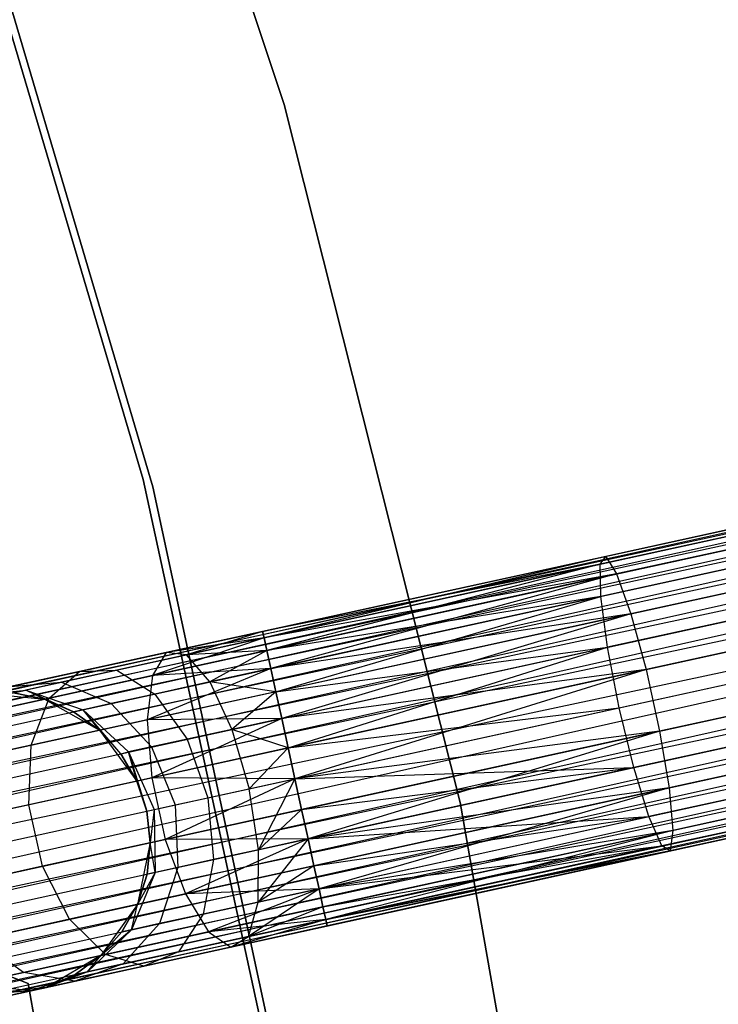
# Model space of a CAD drawing. Extents: x -102 to 102, y -101 to 102.
# Tile 403 of 481: x 59.22 to 63.82, y 11.88 to 18.38. Entities that reach past the tile are written whole.
import ezdxf

# ---------------------------------------------------------------- set-up
doc = ezdxf.new("R2010")
doc.units = 0
doc.header["$LTSCALE"] = 25.4
doc.layers.get('0').update_dxf_attribs({"linetype": 'CONTINUOUS'})

# ---------------------------------------------------------------- blocks, each defined once
blk = doc.blocks.new('NL2500011659_STL')
at = {"color": 0}
for p, q in [((60.9618, 17.8206, -308.5), (59.4592, 22.3253, -308.5)), ((59.4592, 22.3253, -318), (60.9618, 17.8206, -318)), ((60.9618, 17.8206, -308.5), (59.4592, 22.3253, -308.5)), ((59.4592, 22.3253, -318), (60.9618, 17.8206, -318)), ((60.0327, 15.3474, -316), (58.7175, 19.7896, -316)), ((58.7175, 19.7896, -315), (60.0327, 15.3474, -315)), ((60.0327, 15.3474, -316), (58.7175, 19.7896, -316)), ((58.7175, 19.7896, -315), (60.0327, 15.3474, -315)), ((58.7675, 19.7978, -308.5), (60.097, 15.2977, -308.5)), ((60.097, 15.2977, -318), (58.7675, 19.7978, -318)), ((60.097, 15.2977, -318), (58.7675, 19.7978, -318)), ((58.7675, 19.7978, -308.5), (60.097, 15.2977, -308.5)), ((42.0646, 10.2367, -7.3955), (78.5801, 18.2337, -7.3955)), ((42.0646, 10.2367, -7.6045), (78.5801, 18.2337, -7.3955)), ((42.0646, 10.2367, -7.6045), (78.5801, 18.2337, -7.3955)), ((42.0646, 10.2367, -7.3955), (78.5801, 18.2337, -7.3955)), ((78.5894, 18.1913, -7.809), (42.0646, 10.2367, -7.6045)), ((78.5894, 18.1913, -7.809), (42.0646, 10.2367, -7.6045)), ((78.5801, 18.2337, -7.3955), (42.0739, 10.1942, -7.191)), ((78.5801, 18.2337, -7.3955), (42.0739, 10.1942, -7.191)), ((42.0739, 10.1942, -7.809), (78.5894, 18.1913, -7.809)), ((42.0739, 10.1942, -7.809), (78.5894, 18.1913, -7.809)), ((42.0921, 10.1112, -8), (78.5894, 18.1913, -7.809)), ((42.0921, 10.1112, -8), (78.5894, 18.1913, -7.809)), ((42.0739, 10.1942, -7.191), (78.6076, 18.1082, -7)), ((42.0739, 10.1942, -7.191), (78.6076, 18.1082, -7)), ((42.0921, 10.1112, -7), (78.6076, 18.1082, -7)), ((42.0921, 10.1112, -7), (78.6076, 18.1082, -7)), ((78.6076, 18.1082, -7), (42.1184, 9.9911, -6.8309)), ((78.6076, 18.1082, -7), (42.1184, 9.9911, -6.8309)), ((78.6339, 17.9882, -8.1691), (42.0921, 10.1112, -8)), ((78.6339, 17.9882, -8.1691), (42.0921, 10.1112, -8)), ((42.1184, 9.9911, -8.1691), (78.6339, 17.9882, -8.1691)), ((42.1184, 9.9911, -8.1691), (78.6339, 17.9882, -8.1691)), ((42.1516, 9.8394, -8.309), (78.6339, 17.9882, -8.1691)), ((42.1516, 9.8394, -8.309), (78.6339, 17.9882, -8.1691)), ((42.1184, 9.9911, -6.8309), (78.6671, 17.8364, -6.691)), ((42.1184, 9.9911, -6.8309), (78.6671, 17.8364, -6.691)), ((42.1516, 9.8394, -6.691), (78.6671, 17.8364, -6.691)), ((42.1516, 9.8394, -6.691), (78.6671, 17.8364, -6.691)), ((78.6671, 17.8364, -6.691), (42.1903, 9.6625, -6.5865)), ((78.6671, 17.8364, -6.691), (42.1903, 9.6625, -6.5865)), ((62.1236, 13.2162, -308.5), (60.9618, 17.8206, -308.5)), ((60.9618, 17.8206, -318), (62.1236, 13.2162, -318)), ((60.9618, 17.8206, -308.5), (60.9618, 17.8206, -318)), ((62.1236, 13.2162, -308.5), (60.9618, 17.8206, -308.5)), ((60.9618, 17.8206, -318), (62.1236, 13.2162, -318)), ((60.9618, 17.8206, -308.5), (60.9618, 17.8206, -318)), ((78.7059, 17.6595, -8.4135), (42.1516, 9.8394, -8.309)), ((78.7059, 17.6595, -8.4135), (42.1516, 9.8394, -8.309)), ((42.1903, 9.6625, -8.4135), (78.7059, 17.6595, -8.4135)), ((42.1903, 9.6625, -8.4135), (78.7059, 17.6595, -8.4135)), ((42.2329, 9.4683, -8.4782), (78.7059, 17.6595, -8.4135)), ((42.2329, 9.4683, -8.4782), (78.7059, 17.6595, -8.4135)), ((42.1903, 9.6625, -6.5865), (78.7484, 17.4653, -6.5218)), ((42.1903, 9.6625, -6.5865), (78.7484, 17.4653, -6.5218)), ((42.2329, 9.4683, -6.5218), (78.7484, 17.4653, -6.5218)), ((42.2329, 9.4683, -6.5218), (78.7484, 17.4653, -6.5218)), ((42.2329, 9.4683, -8.4782), (78.7929, 17.2622, -8.5)), ((42.2329, 9.4683, -8.4782), (78.7929, 17.2622, -8.5)), ((42.2774, 9.2652, -6.5), (78.7929, 17.2622, -6.5)), ((42.2774, 9.2652, -6.5), (78.7929, 17.2622, -6.5)), ((42.2774, 9.2652, -8.5), (78.7929, 17.2622, -8.5)), ((42.2774, 9.2652, -8.5), (78.7929, 17.2622, -8.5)), ((42.3218, 9.0621, -8.4782), (78.7929, 17.2622, -8.5)), ((42.3218, 9.0621, -8.4782), (78.7929, 17.2622, -8.5)), ((42.3218, 9.0621, -6.5218), (78.8374, 17.0591, -6.5218)), ((42.3218, 9.0621, -6.5218), (78.8374, 17.0591, -6.5218)), ((78.8374, 17.0591, -6.5218), (42.3644, 8.8679, -6.5865)), ((78.8374, 17.0591, -6.5218), (42.3644, 8.8679, -6.5865)), ((78.8799, 16.8649, -8.4135), (42.3218, 9.0621, -8.4782)), ((78.8799, 16.8649, -8.4135), (42.3218, 9.0621, -8.4782)), ((42.3644, 8.8679, -8.4135), (78.8799, 16.8649, -8.4135)), ((42.3644, 8.8679, -8.4135), (78.8799, 16.8649, -8.4135)), ((42.4031, 8.691, -8.309), (78.8799, 16.8649, -8.4135)), ((42.4031, 8.691, -8.309), (78.8799, 16.8649, -8.4135)), ((42.3644, 8.8679, -6.5865), (78.9186, 16.688, -6.691)), ((42.3644, 8.8679, -6.5865), (78.9186, 16.688, -6.691)), ((42.4031, 8.691, -6.691), (78.9186, 16.688, -6.691)), ((42.4031, 8.691, -6.691), (78.9186, 16.688, -6.691)), ((78.9186, 16.688, -6.691), (42.4363, 8.5393, -6.8309)), ((78.9186, 16.688, -6.691), (42.4363, 8.5393, -6.8309)), ((78.9519, 16.5363, -8.1691), (42.4031, 8.691, -8.309)), ((78.9519, 16.5363, -8.1691), (42.4031, 8.691, -8.309)), ((42.4363, 8.5393, -8.1691), (78.9519, 16.5363, -8.1691)), ((42.4363, 8.5393, -8.1691), (78.9519, 16.5363, -8.1691)), ((42.4626, 8.4192, -8), (78.9519, 16.5363, -8.1691)), ((42.4626, 8.4192, -8), (78.9519, 16.5363, -8.1691)), ((42.4363, 8.5393, -6.8309), (78.9782, 16.4162, -7)), ((42.4363, 8.5393, -6.8309), (78.9782, 16.4162, -7)), ((42.4626, 8.4192, -7), (78.9782, 16.4162, -7)), ((42.4626, 8.4192, -7), (78.9782, 16.4162, -7)), ((78.9782, 16.4162, -7), (42.4808, 8.3362, -7.191)), ((78.9782, 16.4162, -7), (42.4808, 8.3362, -7.191)), ((78.9964, 16.3332, -7.809), (42.4626, 8.4192, -8)), ((78.9964, 16.3332, -7.809), (42.4626, 8.4192, -8)), ((42.4808, 8.3362, -7.809), (78.9964, 16.3332, -7.809)), ((42.4808, 8.3362, -7.809), (78.9964, 16.3332, -7.809)), ((42.4901, 8.2937, -7.6045), (78.9964, 16.3332, -7.809)), ((42.4901, 8.2937, -7.6045), (78.9964, 16.3332, -7.809)), ((42.4808, 8.3362, -7.191), (79.0057, 16.2907, -7.3955)), ((42.4808, 8.3362, -7.191), (79.0057, 16.2907, -7.3955)), ((79.0057, 16.2907, -7.3955), (42.4901, 8.2937, -7.6045)), ((42.4901, 8.2937, -7.3955), (79.0057, 16.2907, -7.3955)), ((79.0057, 16.2907, -7.3955), (42.4901, 8.2937, -7.6045)), ((42.4901, 8.2937, -7.3955), (79.0057, 16.2907, -7.3955)), ((61.0123, 10.8194, -316), (60.0327, 15.3474, -316)), ((60.0327, 15.3474, -316), (60.0327, 15.3474, -315)), ((60.0327, 15.3474, -315), (61.0123, 10.8194, -315)), ((60.0327, 15.3474, -316), (60.0327, 15.3474, -315)), ((61.0123, 10.8194, -316), (60.0327, 15.3474, -316)), ((60.0327, 15.3474, -315), (61.0123, 10.8194, -315)), ((60.097, 15.2977, -308.5), (61.0823, 10.71, -308.5)), ((61.0823, 10.71, -318), (60.097, 15.2977, -318)), ((60.097, 15.2977, -318), (60.097, 15.2977, -308.5)), ((60.097, 15.2977, -318), (60.097, 15.2977, -308.5)), ((61.0823, 10.71, -318), (60.097, 15.2977, -318)), ((60.097, 15.2977, -308.5), (61.0823, 10.71, -308.5)), ((65.2318, 15.2659, -306.6683), (63.0453, 14.7871, -307.0599)), ((65.2318, 15.2659, -306.6683), (63.0453, 14.7871, -307.0599)), ((65.3149, 15.3286, -307.0709), (63.0826, 14.8397, -307.4707)), ((65.3149, 15.3286, -307.0709), (63.0826, 14.8397, -307.4707)), ((65.4309, 15.2224, -307.4558), (63.1546, 14.7239, -307.8635)), ((65.4309, 15.2224, -307.4558), (63.1546, 14.7239, -307.8635)), ((65.1958, 15.0452, -306.3177), (63.0493, 14.5751, -306.7021)), ((65.1958, 15.0452, -306.3177), (63.0493, 14.5751, -306.7021)), ((65.5595, 14.9658, -307.7567), (63.2489, 14.4597, -308.1705)), ((65.5595, 14.9658, -307.7567), (63.2489, 14.4597, -308.1705)), ((63.0826, 14.8397, -307.4707), (60.8201, 14.3442, -307.3955)), ((63.0826, 14.8397, -307.4707), (60.8201, 14.3442, -307.6045)), ((63.0826, 14.8397, -307.4707), (60.8201, 14.3442, -307.3955)), ((63.0826, 14.8397, -307.4707), (60.8201, 14.3442, -307.6045)), ((63.0826, 14.8397, -307.4707), (60.8294, 14.3017, -307.809)), ((63.0826, 14.8397, -307.4707), (60.8294, 14.3017, -307.809)), ((63.0453, 14.7871, -307.0599), (63.0826, 14.8397, -307.4707)), ((63.0453, 14.7871, -307.0599), (63.0826, 14.8397, -307.4707)), ((63.0826, 14.8397, -307.4707), (63.1546, 14.7239, -307.8635)), ((63.0826, 14.8397, -307.4707), (63.1546, 14.7239, -307.8635)), ((63.0453, 14.7871, -307.0599), (60.8201, 14.3442, -307.3955)), ((63.0453, 14.7871, -307.0599), (60.8201, 14.3442, -307.3955)), ((63.0453, 14.7871, -307.0599), (60.8294, 14.3017, -307.191)), ((63.0453, 14.7871, -307.0599), (60.8294, 14.3017, -307.191)), ((63.0453, 14.7871, -307.0599), (60.8476, 14.2187, -307)), ((63.0453, 14.7871, -307.0599), (60.8476, 14.2187, -307)), ((63.0493, 14.5751, -306.7021), (63.0453, 14.7871, -307.0599)), ((63.0493, 14.5751, -306.7021), (63.0453, 14.7871, -307.0599)), ((63.1546, 14.7239, -307.8635), (60.8294, 14.3017, -307.809)), ((63.1546, 14.7239, -307.8635), (60.8294, 14.3017, -307.809)), ((63.1546, 14.7239, -307.8635), (60.8476, 14.2187, -308)), ((63.1546, 14.7239, -307.8635), (60.8476, 14.2187, -308)), ((63.1546, 14.7239, -307.8635), (60.8739, 14.0987, -308.1691)), ((63.1546, 14.7239, -307.8635), (60.8739, 14.0987, -308.1691)), ((65.2131, 14.7046, -306.0798), (63.0938, 14.2404, -306.4594)), ((65.2131, 14.7046, -306.0798), (63.0938, 14.2404, -306.4594)), ((63.1546, 14.7239, -307.8635), (63.2489, 14.4597, -308.1705)), ((63.1546, 14.7239, -307.8635), (63.2489, 14.4597, -308.1705)), ((63.0493, 14.5751, -306.7021), (60.8476, 14.2187, -307)), ((63.0493, 14.5751, -306.7021), (60.8476, 14.2187, -307)), ((63.0493, 14.5751, -306.7021), (60.8739, 14.0987, -306.8309)), ((63.0493, 14.5751, -306.7021), (60.8739, 14.0987, -306.8309)), ((60.9071, 13.9469, -306.691), (63.0493, 14.5751, -306.7021)), ((60.9071, 13.9469, -306.691), (63.0493, 14.5751, -306.7021)), ((63.0938, 14.2404, -306.4594), (63.0493, 14.5751, -306.7021)), ((63.0938, 14.2404, -306.4594), (63.0493, 14.5751, -306.7021)), ((65.6786, 14.603, -307.9213), (63.3492, 14.0928, -308.3385)), ((65.6786, 14.603, -307.9213), (63.3492, 14.0928, -308.3385)), ((63.2489, 14.4597, -308.1705), (60.8739, 14.0987, -308.1691)), ((63.2489, 14.4597, -308.1705), (60.8739, 14.0987, -308.1691)), ((63.2489, 14.4597, -308.1705), (60.9071, 13.9469, -308.309)), ((63.2489, 14.4597, -308.1705), (60.9071, 13.9469, -308.309)), ((63.2489, 14.4597, -308.1705), (60.9458, 13.77, -308.4135)), ((63.2489, 14.4597, -308.1705), (60.9458, 13.77, -308.4135)), ((63.2489, 14.4597, -308.1705), (63.3492, 14.0928, -308.3385)), ((63.2489, 14.4597, -308.1705), (63.3492, 14.0928, -308.3385)), ((60.8294, 14.3017, -307.191), (60.0929, 14.0534, -307.1223)), ((60.8294, 14.3017, -307.191), (60.0929, 14.0534, -307.1223)), ((60.8201, 14.3442, -307.6045), (60.1848, 14.2051, -307.4985)), ((60.8201, 14.3442, -307.3955), (60.1848, 14.2051, -307.4985)), ((60.8201, 14.3442, -307.3955), (60.1848, 14.2051, -307.4985)), ((60.8201, 14.3442, -307.6045), (60.1848, 14.2051, -307.4985)), ((60.8294, 14.3017, -307.191), (60.1848, 14.2051, -307.4985)), ((60.8294, 14.3017, -307.191), (60.1848, 14.2051, -307.4985)), ((60.8201, 14.3442, -307.6045), (60.3189, 14.19, -307.8918)), ((60.8201, 14.3442, -307.6045), (60.3189, 14.19, -307.8918)), ((60.8294, 14.3017, -307.809), (60.3189, 14.19, -307.8918)), ((60.8294, 14.3017, -307.809), (60.3189, 14.19, -307.8918)), ((60.8201, 14.3442, -307.3955), (60.8294, 14.3017, -307.191)), ((60.8294, 14.3017, -307.809), (60.8201, 14.3442, -307.6045)), ((60.8201, 14.3442, -307.3955), (60.8294, 14.3017, -307.191)), ((60.8294, 14.3017, -307.809), (60.8201, 14.3442, -307.6045)), ((60.8294, 14.3017, -307.191), (60.8476, 14.2187, -307)), ((60.8476, 14.2187, -308), (60.8294, 14.3017, -307.809)), ((60.8294, 14.3017, -307.191), (60.8476, 14.2187, -307)), ((60.8476, 14.2187, -308), (60.8294, 14.3017, -307.809)), ((63.171, 13.841, -306.3735), (65.2808, 14.303, -305.9957)), ((63.171, 13.841, -306.3735), (65.2808, 14.303, -305.9957)), ((60.9071, 13.9469, -306.691), (63.0938, 14.2404, -306.4594)), ((60.9071, 13.9469, -306.691), (63.0938, 14.2404, -306.4594)), ((60.9458, 13.77, -306.5865), (63.0938, 14.2404, -306.4594)), ((60.9458, 13.77, -306.5865), (63.0938, 14.2404, -306.4594)), ((60.9884, 13.5758, -306.5219), (63.0938, 14.2404, -306.4594)), ((60.9884, 13.5758, -306.5219), (63.0938, 14.2404, -306.4594)), ((63.171, 13.841, -306.3735), (63.0938, 14.2404, -306.4594)), ((63.171, 13.841, -306.3735), (63.0938, 14.2404, -306.4594)), ((60.1848, 14.2051, -307.4985), (59.6117, 14.0796, -307.7974)), ((60.1848, 14.2051, -307.4985), (59.6117, 14.0796, -307.7974)), ((60.3189, 14.19, -307.8918), (59.8585, 14.0891, -308.132)), ((60.3189, 14.19, -307.8918), (59.8585, 14.0891, -308.132)), ((60.8476, 14.2187, -307), (60.0929, 14.0534, -307.1223)), ((60.8476, 14.2187, -307), (60.0929, 14.0534, -307.1223)), ((60.1848, 14.2051, -307.4985), (60.0929, 14.0534, -307.1223)), ((60.1848, 14.2051, -307.4985), (60.0929, 14.0534, -307.1223)), ((60.3189, 14.19, -307.8918), (60.1848, 14.2051, -307.4985)), ((60.3189, 14.19, -307.8918), (60.1848, 14.2051, -307.4985)), ((60.8476, 14.2187, -308), (60.3189, 14.19, -307.8918)), ((60.8476, 14.2187, -308), (60.3189, 14.19, -307.8918)), ((60.4721, 14.0107, -308.2343), (60.3189, 14.19, -307.8918)), ((60.4721, 14.0107, -308.2343), (60.3189, 14.19, -307.8918)), ((60.8476, 14.2187, -308), (60.4721, 14.0107, -308.2343)), ((60.8476, 14.2187, -308), (60.4721, 14.0107, -308.2343)), ((60.8476, 14.2187, -307), (60.8739, 14.0987, -306.8309)), ((60.8739, 14.0987, -308.1691), (60.8476, 14.2187, -308)), ((60.8476, 14.2187, -307), (60.8739, 14.0987, -306.8309)), ((60.8739, 14.0987, -308.1691), (60.8476, 14.2187, -308)), ((65.7675, 14.1968, -307.9213), (63.4381, 13.6866, -308.3385)), ((65.7675, 14.1968, -307.9213), (63.4381, 13.6866, -308.3385)), ((60.8739, 14.0987, -306.8309), (60.0592, 13.7612, -306.8285)), ((60.8739, 14.0987, -306.8309), (60.0592, 13.7612, -306.8285)), ((60.8739, 14.0987, -306.8309), (60.0929, 14.0534, -307.1223)), ((60.8739, 14.0987, -306.8309), (60.0929, 14.0534, -307.1223)), ((60.8739, 14.0987, -308.1691), (60.4721, 14.0107, -308.2343)), ((60.8739, 14.0987, -308.1691), (60.4721, 14.0107, -308.2343)), ((60.8739, 14.0987, -306.8309), (60.9071, 13.9469, -306.691)), ((60.9071, 13.9469, -308.309), (60.8739, 14.0987, -308.1691)), ((60.8739, 14.0987, -306.8309), (60.9071, 13.9469, -306.691)), ((60.9071, 13.9469, -308.309), (60.8739, 14.0987, -308.1691)), ((59.6117, 14.0796, -307.7974), (59.1569, 13.98, -308.263)), ((59.6117, 14.0796, -307.7974), (59.1569, 13.98, -308.263)), ((59.4121, 13.9043, -307.4774), (59.6117, 14.0796, -307.7974)), ((59.4121, 13.9043, -307.4774), (59.6117, 14.0796, -307.7974)), ((60.0929, 14.0534, -307.1223), (59.4121, 13.9043, -307.4774)), ((60.0929, 14.0534, -307.1223), (59.4121, 13.9043, -307.4774)), ((59.8585, 14.0891, -308.132), (59.493, 14.0091, -308.5061)), ((59.8585, 14.0891, -308.132), (59.493, 14.0091, -308.5061)), ((59.6117, 14.0796, -307.7974), (59.8585, 14.0891, -308.132)), ((59.6117, 14.0796, -307.7974), (59.8585, 14.0891, -308.132)), ((59.8585, 14.0891, -308.132), (60.1097, 13.9313, -308.4233)), ((59.8585, 14.0891, -308.132), (60.1097, 13.9313, -308.4233)), ((60.0929, 14.0534, -307.1223), (60.0592, 13.7612, -306.8285)), ((60.0929, 14.0534, -307.1223), (60.0592, 13.7612, -306.8285)), ((63.3492, 14.0928, -308.3385), (60.9458, 13.77, -308.4135)), ((63.3492, 14.0928, -308.3385), (60.9458, 13.77, -308.4135)), ((63.3492, 14.0928, -308.3385), (60.9884, 13.5758, -308.4781)), ((63.3492, 14.0928, -308.3385), (60.9884, 13.5758, -308.4781)), ((63.3492, 14.0928, -308.3385), (61.0328, 13.3727, -308.5)), ((63.3492, 14.0928, -308.3385), (61.0328, 13.3727, -308.5)), ((63.3492, 14.0928, -308.3385), (63.4381, 13.6866, -308.3385)), ((63.3492, 14.0928, -308.3385), (63.4381, 13.6866, -308.3385)), ((59.1569, 13.98, -308.263), (59.493, 14.0091, -308.5061)), ((59.1569, 13.98, -308.263), (59.493, 14.0091, -308.5061)), ((59.493, 14.0091, -308.5061), (59.2584, 13.9577, -308.9774)), ((59.493, 14.0091, -308.5061), (59.2584, 13.9577, -308.9774)), ((59.493, 14.0091, -308.5061), (59.8221, 13.8683, -308.7177)), ((59.493, 14.0091, -308.5061), (59.8221, 13.8683, -308.7177)), ((60.4721, 14.0107, -308.2343), (60.1097, 13.9313, -308.4233)), ((60.4721, 14.0107, -308.2343), (60.1097, 13.9313, -308.4233)), ((60.4721, 14.0107, -308.2343), (60.6179, 13.6982, -308.4667)), ((60.9071, 13.9469, -308.309), (60.4721, 14.0107, -308.2343)), ((60.9071, 13.9469, -308.309), (60.4721, 14.0107, -308.2343)), ((60.4721, 14.0107, -308.2343), (60.6179, 13.6982, -308.4667)), ((58.8649, 13.916, -308.8497), (59.2584, 13.9577, -308.9774)), ((58.8649, 13.916, -308.8497), (59.2584, 13.9577, -308.9774)), ((59.4121, 13.9043, -307.4774), (58.8719, 13.786, -308.0305)), ((59.4121, 13.9043, -307.4774), (58.8719, 13.786, -308.0305)), ((58.9685, 13.9387, -314), (59.3823, 13.8978, -314)), ((58.9685, 13.9387, -314), (59.3823, 13.8978, -314)), ((59.1775, 13.94, -309.5), (59.2584, 13.9577, -308.9774)), ((59.1775, 13.94, -309.5), (59.2584, 13.9577, -308.9774)), ((59.3823, 13.8978, -309.5), (59.1775, 13.94, -309.5)), ((59.1775, 13.94, -309.5), (59.3823, 13.8978, -314)), ((59.1775, 13.94, -309.5), (59.3823, 13.8978, -314)), ((59.3823, 13.8978, -309.5), (59.1775, 13.94, -309.5)), ((59.2584, 13.9577, -308.9774), (59.6374, 13.8279, -309.0887)), ((59.5738, 13.8139, -309.5), (59.2584, 13.9577, -308.9774)), ((59.3823, 13.8978, -309.5), (59.2584, 13.9577, -308.9774)), ((59.5738, 13.8139, -309.5), (59.2584, 13.9577, -308.9774)), ((59.3823, 13.8978, -309.5), (59.2584, 13.9577, -308.9774)), ((59.2584, 13.9577, -308.9774), (59.6374, 13.8279, -309.0887)), ((59.2942, 13.5937, -307.2274), (59.4121, 13.9043, -307.4774)), ((59.2942, 13.5937, -307.2274), (59.4121, 13.9043, -307.4774)), ((60.1097, 13.9313, -308.4233), (59.8221, 13.8683, -308.7177)), ((60.1097, 13.9313, -308.4233), (59.8221, 13.8683, -308.7177)), ((60.9071, 13.9469, -306.691), (60.0592, 13.7612, -306.8285)), ((60.9071, 13.9469, -306.691), (60.0592, 13.7612, -306.8285)), ((60.1097, 13.9313, -308.4233), (60.322, 13.6334, -308.621)), ((60.1097, 13.9313, -308.4233), (60.322, 13.6334, -308.621)), ((60.9071, 13.9469, -308.309), (60.6179, 13.6982, -308.4667)), ((60.9071, 13.9469, -308.309), (60.6179, 13.6982, -308.4667)), ((60.9458, 13.77, -308.4135), (60.9071, 13.9469, -308.309)), ((60.9071, 13.9469, -306.691), (60.9458, 13.77, -306.5865)), ((60.9071, 13.9469, -306.691), (60.9458, 13.77, -306.5865)), ((60.9458, 13.77, -308.4135), (60.9071, 13.9469, -308.309)), ((65.3871, 13.9099, -306.0798), (63.2678, 13.4458, -306.4594)), ((65.3871, 13.9099, -306.0798), (63.2678, 13.4458, -306.4594)), ((59.3823, 13.8978, -314), (59.7437, 13.6921, -314)), ((59.5738, 13.8139, -309.5), (59.3823, 13.8978, -309.5)), ((59.3823, 13.8978, -314), (59.5738, 13.8139, -309.5)), ((59.3823, 13.8978, -314), (59.7437, 13.6921, -314)), ((59.3823, 13.8978, -309.5), (59.3823, 13.8978, -314)), ((59.3823, 13.8978, -309.5), (59.3823, 13.8978, -314)), ((59.5738, 13.8139, -309.5), (59.3823, 13.8978, -309.5)), ((59.3823, 13.8978, -314), (59.5738, 13.8139, -309.5)), ((59.8221, 13.8683, -308.7177), (59.6374, 13.8279, -309.0887)), ((59.8221, 13.8683, -308.7177), (59.6374, 13.8279, -309.0887)), ((59.8221, 13.8683, -308.7177), (60.0872, 13.582, -308.8614)), ((59.8221, 13.8683, -308.7177), (60.0872, 13.582, -308.8614)), ((60.9884, 13.5758, -306.5219), (63.171, 13.841, -306.3735)), ((60.9884, 13.5758, -306.5219), (63.171, 13.841, -306.3735)), ((61.0328, 13.3727, -306.5), (63.171, 13.841, -306.3735)), ((61.0328, 13.3727, -306.5), (63.171, 13.841, -306.3735)), ((63.2678, 13.4458, -306.4594), (63.171, 13.841, -306.3735)), ((63.2678, 13.4458, -306.4594), (63.171, 13.841, -306.3735)), ((59.6374, 13.8279, -309.0887), (59.5738, 13.8139, -309.5)), ((59.6374, 13.8279, -309.0887), (59.5738, 13.8139, -309.5)), ((59.7437, 13.6921, -309.5), (59.5738, 13.8139, -309.5)), ((59.5738, 13.8139, -309.5), (59.7437, 13.6921, -314)), ((59.5738, 13.8139, -309.5), (59.7437, 13.6921, -314)), ((59.7437, 13.6921, -309.5), (59.5738, 13.8139, -309.5)), ((59.9365, 13.549, -309.1643), (59.6374, 13.8279, -309.0887)), ((59.8845, 13.5376, -309.5), (59.6374, 13.8279, -309.0887)), ((59.9365, 13.549, -309.1643), (59.6374, 13.8279, -309.0887)), ((59.8845, 13.5376, -309.5), (59.6374, 13.8279, -309.0887)), ((59.7437, 13.6921, -309.5), (59.6374, 13.8279, -309.0887)), ((59.7437, 13.6921, -309.5), (59.6374, 13.8279, -309.0887)), ((65.811, 13.8174, -307.7567), (63.5004, 13.3114, -308.1705)), ((65.811, 13.8174, -307.7567), (63.5004, 13.3114, -308.1705)), ((60.0592, 13.7612, -306.8285), (59.2942, 13.5937, -307.2274)), ((60.0592, 13.7612, -306.8285), (59.2942, 13.5937, -307.2274)), ((60.9458, 13.77, -306.5865), (60.0592, 13.7612, -306.8285)), ((60.9458, 13.77, -306.5865), (60.0592, 13.7612, -306.8285)), ((60.0592, 13.7612, -306.8285), (60.0894, 13.3789, -306.6676)), ((60.0592, 13.7612, -306.8285), (60.0894, 13.3789, -306.6676)), ((60.9458, 13.77, -306.5865), (60.0894, 13.3789, -306.6676)), ((60.9458, 13.77, -306.5865), (60.0894, 13.3789, -306.6676)), ((60.9458, 13.77, -308.4135), (60.6179, 13.6982, -308.4667)), ((60.9458, 13.77, -308.4135), (60.6179, 13.6982, -308.4667)), ((60.9884, 13.5758, -308.4781), (60.9458, 13.77, -308.4135)), ((60.9458, 13.77, -306.5865), (60.9884, 13.5758, -306.5219)), ((60.9458, 13.77, -306.5865), (60.9884, 13.5758, -306.5219)), ((60.9884, 13.5758, -308.4781), (60.9458, 13.77, -308.4135)), ((59.7437, 13.6921, -314), (59.9902, 13.3572, -314)), ((59.8845, 13.5376, -309.5), (59.7437, 13.6921, -309.5)), ((59.7437, 13.6921, -314), (59.8845, 13.5376, -309.5)), ((59.7437, 13.6921, -314), (59.9902, 13.3572, -314)), ((59.7437, 13.6921, -309.5), (59.7437, 13.6921, -314)), ((59.7437, 13.6921, -309.5), (59.7437, 13.6921, -314)), ((59.8845, 13.5376, -309.5), (59.7437, 13.6921, -309.5)), ((59.7437, 13.6921, -314), (59.8845, 13.5376, -309.5)), ((60.6179, 13.6982, -308.4667), (60.322, 13.6334, -308.621)), ((60.6179, 13.6982, -308.4667), (60.322, 13.6334, -308.621)), ((60.9884, 13.5758, -308.4781), (60.6179, 13.6982, -308.4667)), ((60.6179, 13.6982, -308.4667), (60.731, 13.3066, -308.549)), ((60.6179, 13.6982, -308.4667), (60.731, 13.3066, -308.549)), ((60.9884, 13.5758, -308.4781), (60.6179, 13.6982, -308.4667)), ((63.4381, 13.6866, -308.3385), (61.0328, 13.3727, -308.5)), ((63.4381, 13.6866, -308.3385), (61.0328, 13.3727, -308.5)), ((63.4381, 13.6866, -308.3385), (61.0773, 13.1696, -308.4781)), ((63.4381, 13.6866, -308.3385), (61.0773, 13.1696, -308.4781)), ((63.4381, 13.6866, -308.3385), (61.1199, 12.9754, -308.4135)), ((63.4381, 13.6866, -308.3385), (61.1199, 12.9754, -308.4135)), ((63.4381, 13.6866, -308.3385), (63.5004, 13.3114, -308.1705)), ((63.4381, 13.6866, -308.3385), (63.5004, 13.3114, -308.1705)), ((59.2942, 13.5937, -307.2274), (58.6872, 13.4607, -307.8489)), ((59.2942, 13.5937, -307.2274), (58.6872, 13.4607, -307.8489)), ((59.2784, 13.2013, -307.0906), (59.2942, 13.5937, -307.2274)), ((59.2784, 13.2013, -307.0906), (59.2942, 13.5937, -307.2274)), ((60.0872, 13.582, -308.8614), (59.9365, 13.549, -309.1643)), ((60.0872, 13.582, -308.8614), (59.9365, 13.549, -309.1643)), ((60.322, 13.6334, -308.621), (60.0872, 13.582, -308.8614)), ((60.322, 13.6334, -308.621), (60.0872, 13.582, -308.8614)), ((60.0872, 13.582, -308.8614), (60.2426, 13.1996, -308.9122)), ((60.0872, 13.582, -308.8614), (60.2426, 13.1996, -308.9122)), ((60.322, 13.6334, -308.621), (60.4587, 13.247, -308.691)), ((60.322, 13.6334, -308.621), (60.4587, 13.247, -308.691)), ((65.5137, 13.5933, -306.3177), (63.3673, 13.1232, -306.7021)), ((65.5137, 13.5933, -306.3177), (63.3673, 13.1232, -306.7021)), ((59.8845, 13.5376, -309.5), (59.9365, 13.549, -309.1643)), ((59.8845, 13.5376, -309.5), (59.9365, 13.549, -309.1643)), ((59.9902, 13.3572, -309.5), (59.8845, 13.5376, -309.5)), ((59.8845, 13.5376, -309.5), (59.9902, 13.3572, -314)), ((59.8845, 13.5376, -309.5), (59.9902, 13.3572, -314)), ((59.9902, 13.3572, -309.5), (59.8845, 13.5376, -309.5)), ((59.9902, 13.3572, -309.5), (59.9365, 13.549, -309.1643)), ((59.9365, 13.549, -309.1643), (60.056, 13.1588, -309.5)), ((59.9902, 13.3572, -309.5), (59.9365, 13.549, -309.1643)), ((59.9365, 13.549, -309.1643), (60.056, 13.1588, -309.5)), ((59.9365, 13.549, -309.1643), (60.1038, 13.1692, -309.191)), ((59.9365, 13.549, -309.1643), (60.1038, 13.1692, -309.191)), ((60.9884, 13.5758, -306.5219), (60.0894, 13.3789, -306.6676)), ((60.9884, 13.5758, -306.5219), (60.0894, 13.3789, -306.6676)), ((60.9884, 13.5758, -308.4781), (60.731, 13.3066, -308.549)), ((60.9884, 13.5758, -308.4781), (60.731, 13.3066, -308.549)), ((61.0328, 13.3727, -308.5), (60.9884, 13.5758, -308.4781)), ((60.9884, 13.5758, -306.5219), (61.0328, 13.3727, -306.5)), ((60.9884, 13.5758, -306.5219), (61.0328, 13.3727, -306.5)), ((61.0328, 13.3727, -308.5), (60.9884, 13.5758, -308.4781)), ((65.8014, 13.5305, -307.4558), (63.5251, 13.032, -307.8635)), ((65.8014, 13.5305, -307.4558), (63.5251, 13.032, -307.8635)), ((61.0328, 13.3727, -306.5), (63.2678, 13.4458, -306.4594)), ((61.0328, 13.3727, -306.5), (63.2678, 13.4458, -306.4594)), ((61.0773, 13.1696, -306.5219), (63.2678, 13.4458, -306.4594)), ((61.0773, 13.1696, -306.5219), (63.2678, 13.4458, -306.4594)), ((63.2678, 13.4458, -306.4594), (61.1199, 12.9754, -306.5865)), ((63.2678, 13.4458, -306.4594), (61.1199, 12.9754, -306.5865)), ((63.3673, 13.1232, -306.7021), (63.2678, 13.4458, -306.4594)), ((63.3673, 13.1232, -306.7021), (63.2678, 13.4458, -306.4594)), ((65.6387, 13.4078, -306.6683), (63.4523, 12.929, -307.0599)), ((65.6387, 13.4078, -306.6683), (63.4523, 12.929, -307.0599)), ((65.7405, 13.3856, -307.0709), (63.5081, 12.8967, -307.4707)), ((65.7405, 13.3856, -307.0709), (63.5081, 12.8967, -307.4707)), ((60.0894, 13.3789, -306.6676), (59.2784, 13.2013, -307.0906)), ((60.0894, 13.3789, -306.6676), (59.2784, 13.2013, -307.0906)), ((59.9902, 13.3572, -314), (60.056, 13.1588, -314)), ((60.056, 13.1588, -309.5), (59.9902, 13.3572, -309.5)), ((59.9902, 13.3572, -309.5), (59.9902, 13.3572, -314)), ((59.9902, 13.3572, -309.5), (59.9902, 13.3572, -314)), ((60.056, 13.1588, -309.5), (59.9902, 13.3572, -309.5)), ((59.9902, 13.3572, -314), (60.056, 13.1588, -314)), ((61.0328, 13.3727, -306.5), (60.0894, 13.3789, -306.6676)), ((60.0894, 13.3789, -306.6676), (60.1783, 12.9727, -306.6676)), ((61.0328, 13.3727, -306.5), (60.0894, 13.3789, -306.6676)), ((60.0894, 13.3789, -306.6676), (60.1783, 12.9727, -306.6676)), ((61.0328, 13.3727, -306.5), (60.1783, 12.9727, -306.6676)), ((61.0328, 13.3727, -306.5), (60.1783, 12.9727, -306.6676)), ((60.731, 13.3066, -308.549), (61.0328, 13.3727, -308.5)), ((60.731, 13.3066, -308.549), (61.0328, 13.3727, -308.5)), ((61.0328, 13.3727, -308.5), (60.7919, 12.9036, -308.4667)), ((61.0328, 13.3727, -308.5), (60.7919, 12.9036, -308.4667)), ((61.0773, 13.1696, -308.4781), (61.0328, 13.3727, -308.5)), ((61.0328, 13.3727, -306.5), (61.0773, 13.1696, -306.5219)), ((61.0773, 13.1696, -308.4781), (61.0328, 13.3727, -308.5)), ((61.0328, 13.3727, -306.5), (61.0773, 13.1696, -306.5219)), ((60.4587, 13.247, -308.691), (60.731, 13.3066, -308.549)), ((60.4587, 13.247, -308.691), (60.731, 13.3066, -308.549)), ((60.7919, 12.9036, -308.4667), (60.731, 13.3066, -308.549)), ((60.7919, 12.9036, -308.4667), (60.731, 13.3066, -308.549)), ((63.5004, 13.3114, -308.1705), (61.1199, 12.9754, -308.4135)), ((63.5004, 13.3114, -308.1705), (61.1199, 12.9754, -308.4135)), ((63.5004, 13.3114, -308.1705), (61.1586, 12.7985, -308.309)), ((63.5004, 13.3114, -308.1705), (61.1586, 12.7985, -308.309)), ((63.5004, 13.3114, -308.1705), (61.1918, 12.6468, -308.1691)), ((63.5004, 13.3114, -308.1705), (61.1918, 12.6468, -308.1691)), ((63.5004, 13.3114, -308.1705), (63.5251, 13.032, -307.8635)), ((63.5004, 13.3114, -308.1705), (63.5251, 13.032, -307.8635)), ((59.2784, 13.2013, -307.0906), (58.6348, 13.0604, -307.7495)), ((59.2784, 13.2013, -307.0906), (58.6348, 13.0604, -307.7495)), ((59.3673, 12.7951, -307.0906), (59.2784, 13.2013, -307.0906)), ((59.3673, 12.7951, -307.0906), (59.2784, 13.2013, -307.0906)), ((60.1038, 13.1692, -309.191), (60.2426, 13.1996, -308.9122)), ((60.1038, 13.1692, -309.191), (60.2426, 13.1996, -308.9122)), ((60.2426, 13.1996, -308.9122), (60.4587, 13.247, -308.691)), ((60.2426, 13.1996, -308.9122), (60.4587, 13.247, -308.691)), ((60.2426, 13.1996, -308.9122), (60.2612, 12.7874, -308.8614)), ((60.2426, 13.1996, -308.9122), (60.2612, 12.7874, -308.8614)), ((60.4587, 13.247, -308.691), (60.496, 12.8388, -308.621)), ((60.4587, 13.247, -308.691), (60.496, 12.8388, -308.621)), ((62.938, 8.5379, -308.5), (62.1236, 13.2162, -308.5)), ((62.1236, 13.2162, -318), (62.938, 8.5379, -318)), ((62.1236, 13.2162, -308.5), (62.1236, 13.2162, -318)), ((62.938, 8.5379, -308.5), (62.1236, 13.2162, -308.5)), ((62.1236, 13.2162, -318), (62.938, 8.5379, -318)), ((62.1236, 13.2162, -308.5), (62.1236, 13.2162, -318)), ((60.056, 13.1588, -309.5), (60.1038, 13.1692, -309.191)), ((60.056, 13.1588, -309.5), (60.1038, 13.1692, -309.191)), ((60.056, 13.1588, -314), (60.0791, 12.951, -314)), ((60.0791, 12.951, -309.5), (60.056, 13.1588, -309.5)), ((60.056, 13.1588, -309.5), (60.056, 13.1588, -314)), ((60.056, 13.1588, -309.5), (60.056, 13.1588, -314)), ((60.0791, 12.951, -309.5), (60.056, 13.1588, -309.5)), ((60.056, 13.1588, -314), (60.0791, 12.951, -314)), ((60.1038, 13.1692, -309.191), (60.0791, 12.951, -309.5)), ((60.1038, 13.1692, -309.191), (60.0791, 12.951, -309.5)), ((60.1038, 13.1692, -309.191), (60.1105, 12.7543, -309.1643)), ((60.1038, 13.1692, -309.191), (60.1105, 12.7543, -309.1643)), ((61.0773, 13.1696, -306.5219), (60.1783, 12.9727, -306.6676)), ((61.0773, 13.1696, -306.5219), (60.1783, 12.9727, -306.6676)), ((61.0773, 13.1696, -308.4781), (60.7919, 12.9036, -308.4667)), ((61.0773, 13.1696, -308.4781), (60.7919, 12.9036, -308.4667)), ((61.1199, 12.9754, -308.4135), (61.0773, 13.1696, -308.4781)), ((61.0773, 13.1696, -306.5219), (61.1199, 12.9754, -306.5865)), ((61.1199, 12.9754, -308.4135), (61.0773, 13.1696, -308.4781)), ((61.0773, 13.1696, -306.5219), (61.1199, 12.9754, -306.5865)), ((61.1199, 12.9754, -306.5865), (63.3673, 13.1232, -306.7021)), ((61.1199, 12.9754, -306.5865), (63.3673, 13.1232, -306.7021)), ((61.1586, 12.7985, -306.691), (63.3673, 13.1232, -306.7021)), ((61.1586, 12.7985, -306.691), (63.3673, 13.1232, -306.7021)), ((61.1918, 12.6468, -306.8309), (63.3673, 13.1232, -306.7021)), ((61.1918, 12.6468, -306.8309), (63.3673, 13.1232, -306.7021)), ((63.4523, 12.929, -307.0599), (63.3673, 13.1232, -306.7021)), ((63.4523, 12.929, -307.0599), (63.3673, 13.1232, -306.7021)), ((63.5251, 13.032, -307.8635), (61.1918, 12.6468, -308.1691)), ((63.5251, 13.032, -307.8635), (61.1918, 12.6468, -308.1691)), ((63.5251, 13.032, -307.8635), (61.2181, 12.5267, -308)), ((63.5251, 13.032, -307.8635), (61.2181, 12.5267, -308)), ((63.5251, 13.032, -307.8635), (61.2363, 12.4437, -307.809)), ((63.5251, 13.032, -307.8635), (61.2363, 12.4437, -307.809)), ((63.5251, 13.032, -307.8635), (63.5081, 12.8967, -307.4707)), ((63.5251, 13.032, -307.8635), (63.5081, 12.8967, -307.4707)), ((60.1783, 12.9727, -306.6676), (59.3673, 12.7951, -307.0906)), ((60.1783, 12.9727, -306.6676), (59.3673, 12.7951, -307.0906)), ((60.0791, 12.951, -314), (59.9952, 12.5437, -314)), ((60.0791, 12.951, -314), (59.9952, 12.5437, -314)), ((60.0586, 12.743, -309.5), (60.0791, 12.951, -309.5)), ((60.0791, 12.951, -314), (60.0586, 12.743, -309.5)), ((60.0586, 12.743, -309.5), (60.0791, 12.951, -309.5)), ((60.0791, 12.951, -314), (60.0586, 12.743, -309.5)), ((60.1105, 12.7543, -309.1643), (60.0791, 12.951, -309.5)), ((60.1105, 12.7543, -309.1643), (60.0791, 12.951, -309.5)), ((60.0791, 12.951, -309.5), (60.0791, 12.951, -314)), ((60.0791, 12.951, -309.5), (60.0791, 12.951, -314)), ((61.1199, 12.9754, -306.5865), (60.1783, 12.9727, -306.6676)), ((61.1199, 12.9754, -306.5865), (60.1783, 12.9727, -306.6676)), ((60.1783, 12.9727, -306.6676), (60.3107, 12.6128, -306.8285)), ((60.1783, 12.9727, -306.6676), (60.3107, 12.6128, -306.8285)), ((61.1199, 12.9754, -306.5865), (60.3107, 12.6128, -306.8285)), ((61.1199, 12.9754, -306.5865), (60.3107, 12.6128, -306.8285)), ((61.1199, 12.9754, -308.4135), (60.7901, 12.5588, -308.2343)), ((61.1199, 12.9754, -308.4135), (60.7901, 12.5588, -308.2343)), ((61.1199, 12.9754, -308.4135), (60.7919, 12.9036, -308.4667)), ((61.1199, 12.9754, -308.4135), (60.7919, 12.9036, -308.4667)), ((61.1586, 12.7985, -308.309), (61.1199, 12.9754, -308.4135)), ((61.1199, 12.9754, -306.5865), (61.1586, 12.7985, -306.691)), ((61.1586, 12.7985, -308.309), (61.1199, 12.9754, -308.4135)), ((61.1199, 12.9754, -306.5865), (61.1586, 12.7985, -306.691)), ((61.1918, 12.6468, -306.8309), (63.4523, 12.929, -307.0599)), ((61.1918, 12.6468, -306.8309), (63.4523, 12.929, -307.0599)), ((61.2181, 12.5267, -307), (63.4523, 12.929, -307.0599)), ((61.2181, 12.5267, -307), (63.4523, 12.929, -307.0599)), ((63.4523, 12.929, -307.0599), (61.2363, 12.4437, -307.191)), ((63.4523, 12.929, -307.0599), (61.2363, 12.4437, -307.191)), ((63.5081, 12.8967, -307.4707), (63.4523, 12.929, -307.0599)), ((63.5081, 12.8967, -307.4707), (63.4523, 12.929, -307.0599)), ((60.7919, 12.9036, -308.4667), (60.496, 12.8388, -308.621)), ((60.7919, 12.9036, -308.4667), (60.496, 12.8388, -308.621)), ((60.7901, 12.5588, -308.2343), (60.7919, 12.9036, -308.4667)), ((60.7901, 12.5588, -308.2343), (60.7919, 12.9036, -308.4667)), ((63.5081, 12.8967, -307.4707), (61.2363, 12.4437, -307.809)), ((63.5081, 12.8967, -307.4707), (61.2363, 12.4437, -307.809)), ((61.2363, 12.4437, -307.191), (63.5081, 12.8967, -307.4707)), ((61.2363, 12.4437, -307.191), (63.5081, 12.8967, -307.4707)), ((63.5081, 12.8967, -307.4707), (61.2456, 12.4012, -307.6045)), ((61.2456, 12.4012, -307.3955), (63.5081, 12.8967, -307.4707)), ((61.2456, 12.4012, -307.3955), (63.5081, 12.8967, -307.4707)), ((63.5081, 12.8967, -307.4707), (61.2456, 12.4012, -307.6045)), ((60.496, 12.8388, -308.621), (60.2612, 12.7874, -308.8614)), ((60.496, 12.8388, -308.621), (60.2612, 12.7874, -308.8614)), ((61.1586, 12.7985, -306.691), (60.3107, 12.6128, -306.8285)), ((61.1586, 12.7985, -306.691), (60.3107, 12.6128, -306.8285)), ((60.496, 12.8388, -308.621), (60.4277, 12.4794, -308.4233)), ((60.496, 12.8388, -308.621), (60.4277, 12.4794, -308.4233)), ((61.1586, 12.7985, -308.309), (60.7901, 12.5588, -308.2343)), ((61.1586, 12.7985, -308.309), (60.7901, 12.5588, -308.2343)), ((61.1918, 12.6468, -308.1691), (61.1586, 12.7985, -308.309)), ((61.1586, 12.7985, -306.691), (61.1918, 12.6468, -306.8309)), ((61.1918, 12.6468, -308.1691), (61.1586, 12.7985, -308.309)), ((61.1586, 12.7985, -306.691), (61.1918, 12.6468, -306.8309)), ((59.3673, 12.7951, -307.0906), (58.7237, 12.6542, -307.7495)), ((59.3673, 12.7951, -307.0906), (58.7237, 12.6542, -307.7495)), ((59.5457, 12.4453, -307.2274), (59.3673, 12.7951, -307.0906)), ((59.5457, 12.4453, -307.2274), (59.3673, 12.7951, -307.0906)), ((60.1105, 12.7543, -309.1643), (59.9554, 12.376, -309.0887)), ((60.1105, 12.7543, -309.1643), (59.9554, 12.376, -309.0887)), ((60.1105, 12.7543, -309.1643), (59.9952, 12.5437, -309.5)), ((60.1105, 12.7543, -309.1643), (59.9952, 12.5437, -309.5)), ((59.9952, 12.5437, -309.5), (60.0586, 12.743, -309.5)), ((60.0586, 12.743, -309.5), (59.9952, 12.5437, -314)), ((60.0586, 12.743, -309.5), (59.9952, 12.5437, -314)), ((59.9952, 12.5437, -309.5), (60.0586, 12.743, -309.5)), ((60.1105, 12.7543, -309.1643), (60.0586, 12.743, -309.5)), ((60.1105, 12.7543, -309.1643), (60.0586, 12.743, -309.5)), ((60.2612, 12.7874, -308.8614), (60.1105, 12.7543, -309.1643)), ((60.2612, 12.7874, -308.8614), (60.1105, 12.7543, -309.1643)), ((60.2612, 12.7874, -308.8614), (60.1401, 12.4164, -308.7177)), ((60.2612, 12.7874, -308.8614), (60.1401, 12.4164, -308.7177)), ((60.3107, 12.6128, -306.8285), (59.5457, 12.4453, -307.2274)), ((60.3107, 12.6128, -306.8285), (59.5457, 12.4453, -307.2274)), ((61.1918, 12.6468, -306.8309), (60.3107, 12.6128, -306.8285)), ((61.1918, 12.6468, -306.8309), (60.3107, 12.6128, -306.8285)), ((60.3107, 12.6128, -306.8285), (60.4635, 12.3615, -307.1223)), ((60.3107, 12.6128, -306.8285), (60.4635, 12.3615, -307.1223)), ((61.1918, 12.6468, -306.8309), (60.4635, 12.3615, -307.1223)), ((61.1918, 12.6468, -306.8309), (60.4635, 12.3615, -307.1223)), ((61.1918, 12.6468, -308.1691), (60.7259, 12.3319, -307.8918)), ((61.1918, 12.6468, -308.1691), (60.7259, 12.3319, -307.8918)), ((61.1918, 12.6468, -308.1691), (60.7901, 12.5588, -308.2343)), ((61.1918, 12.6468, -308.1691), (60.7901, 12.5588, -308.2343)), ((61.2181, 12.5267, -308), (61.1918, 12.6468, -308.1691)), ((61.1918, 12.6468, -306.8309), (61.2181, 12.5267, -307)), ((61.2181, 12.5267, -308), (61.1918, 12.6468, -308.1691)), ((61.1918, 12.6468, -306.8309), (61.2181, 12.5267, -307)), ((59.9952, 12.5437, -314), (59.7528, 12.2058, -314)), ((59.9952, 12.5437, -314), (59.7528, 12.2058, -314)), ((59.8918, 12.3621, -309.5), (59.9952, 12.5437, -309.5)), ((59.9952, 12.5437, -314), (59.8918, 12.3621, -309.5)), ((59.8918, 12.3621, -309.5), (59.9952, 12.5437, -309.5)), ((59.9952, 12.5437, -314), (59.8918, 12.3621, -309.5)), ((59.9554, 12.376, -309.0887), (59.9952, 12.5437, -309.5)), ((59.9554, 12.376, -309.0887), (59.9952, 12.5437, -309.5)), ((59.9952, 12.5437, -309.5), (59.9952, 12.5437, -314)), ((59.9952, 12.5437, -309.5), (59.9952, 12.5437, -314)), ((60.7901, 12.5588, -308.2343), (60.4277, 12.4794, -308.4233)), ((60.7901, 12.5588, -308.2343), (60.4277, 12.4794, -308.4233)), ((60.7259, 12.3319, -307.8918), (60.7901, 12.5588, -308.2343)), ((60.7259, 12.3319, -307.8918), (60.7901, 12.5588, -308.2343)), ((60.4277, 12.4794, -308.4233), (60.1401, 12.4164, -308.7177)), ((60.4277, 12.4794, -308.4233), (60.1401, 12.4164, -308.7177)), ((60.4277, 12.4794, -308.4233), (60.2654, 12.231, -308.132)), ((60.4277, 12.4794, -308.4233), (60.2654, 12.231, -308.132)), ((61.2181, 12.5267, -307), (60.4635, 12.3615, -307.1223)), ((61.2181, 12.5267, -307), (60.4635, 12.3615, -307.1223)), ((61.2181, 12.5267, -308), (60.7259, 12.3319, -307.8918)), ((61.2181, 12.5267, -308), (60.7259, 12.3319, -307.8918)), ((61.2363, 12.4437, -307.809), (61.2181, 12.5267, -308)), ((61.2181, 12.5267, -307), (61.2363, 12.4437, -307.191)), ((61.2363, 12.4437, -307.809), (61.2181, 12.5267, -308)), ((61.2181, 12.5267, -307), (61.2363, 12.4437, -307.191)), ((59.5457, 12.4453, -307.2274), (58.9387, 12.3124, -307.8489)), ((59.5457, 12.4453, -307.2274), (58.9387, 12.3124, -307.8489)), ((59.7827, 12.2124, -307.4774), (59.5457, 12.4453, -307.2274)), ((59.7827, 12.2124, -307.4774), (59.5457, 12.4453, -307.2274)), ((60.1401, 12.4164, -308.7177), (59.8999, 12.151, -308.5061)), ((60.1401, 12.4164, -308.7177), (59.8999, 12.151, -308.5061)), ((60.1401, 12.4164, -308.7177), (59.9554, 12.376, -309.0887)), ((60.1401, 12.4164, -308.7177), (59.9554, 12.376, -309.0887)), ((61.2363, 12.4437, -307.191), (60.4635, 12.3615, -307.1223)), ((61.2363, 12.4437, -307.191), (60.4635, 12.3615, -307.1223)), ((61.2363, 12.4437, -307.809), (60.6103, 12.2621, -307.4985)), ((61.2363, 12.4437, -307.809), (60.6103, 12.2621, -307.4985)), ((61.2363, 12.4437, -307.191), (60.6103, 12.2621, -307.4985)), ((61.2363, 12.4437, -307.191), (60.6103, 12.2621, -307.4985)), ((61.2363, 12.4437, -307.809), (60.7259, 12.3319, -307.8918)), ((61.2363, 12.4437, -307.809), (60.7259, 12.3319, -307.8918)), ((61.2456, 12.4012, -307.6045), (61.2363, 12.4437, -307.809)), ((61.2363, 12.4437, -307.191), (61.2456, 12.4012, -307.3955)), ((61.2456, 12.4012, -307.6045), (61.2363, 12.4437, -307.809)), ((61.2363, 12.4437, -307.191), (61.2456, 12.4012, -307.3955)), ((59.9554, 12.376, -309.0887), (59.6653, 12.0996, -308.9774)), ((59.9554, 12.376, -309.0887), (59.6653, 12.0996, -308.9774)), ((59.9554, 12.376, -309.0887), (59.7528, 12.2058, -309.5)), ((59.9554, 12.376, -309.0887), (59.7528, 12.2058, -309.5)), ((59.7528, 12.2058, -309.5), (59.8918, 12.3621, -309.5)), ((59.8918, 12.3621, -309.5), (59.7528, 12.2058, -314)), ((59.8918, 12.3621, -309.5), (59.7528, 12.2058, -314)), ((59.7528, 12.2058, -309.5), (59.8918, 12.3621, -309.5)), ((60.4635, 12.3615, -307.1223), (59.7827, 12.2124, -307.4774)), ((60.4635, 12.3615, -307.1223), (59.7827, 12.2124, -307.4774)), ((59.9554, 12.376, -309.0887), (59.8918, 12.3621, -309.5)), ((59.9554, 12.376, -309.0887), (59.8918, 12.3621, -309.5)), ((60.4635, 12.3615, -307.1223), (60.6103, 12.2621, -307.4985)), ((60.4635, 12.3615, -307.1223), (60.6103, 12.2621, -307.4985)), ((61.2456, 12.4012, -307.3955), (60.6103, 12.2621, -307.4985)), ((61.2456, 12.4012, -307.6045), (60.6103, 12.2621, -307.4985)), ((61.2456, 12.4012, -307.6045), (60.6103, 12.2621, -307.4985)), ((61.2456, 12.4012, -307.3955), (60.6103, 12.2621, -307.4985)), ((59.2424, 12.094, -308.0305), (58.9387, 12.3124, -307.8489)), ((59.2424, 12.094, -308.0305), (58.9387, 12.3124, -307.8489)), ((60.7259, 12.3319, -307.8918), (60.2654, 12.231, -308.132)), ((60.7259, 12.3319, -307.8918), (60.2654, 12.231, -308.132)), ((60.6103, 12.2621, -307.4985), (60.7259, 12.3319, -307.8918)), ((60.6103, 12.2621, -307.4985), (60.7259, 12.3319, -307.8918)), ((59.7827, 12.2124, -307.4774), (59.2424, 12.094, -308.0305)), ((59.7827, 12.2124, -307.4774), (59.2424, 12.094, -308.0305)), ((60.0372, 12.1366, -307.7974), (59.7827, 12.2124, -307.4774)), ((60.0372, 12.1366, -307.7974), (59.7827, 12.2124, -307.4774)), ((60.2654, 12.231, -308.132), (59.8999, 12.151, -308.5061)), ((60.2654, 12.231, -308.132), (59.8999, 12.151, -308.5061)), ((60.6103, 12.2621, -307.4985), (60.0372, 12.1366, -307.7974)), ((60.6103, 12.2621, -307.4985), (60.0372, 12.1366, -307.7974)), ((60.2654, 12.231, -308.132), (60.0372, 12.1366, -307.7974)), ((60.2654, 12.231, -308.132), (60.0372, 12.1366, -307.7974)), ((58.9122, 12.1647, -312), (59.2734, 12.0214, -312)), ((59.2734, 12.0214, -314), (58.9122, 12.1647, -314)), ((59.2734, 12.0214, -314), (58.9122, 12.1647, -314)), ((58.9122, 12.1647, -312), (59.2734, 12.0214, -312)), ((59.7528, 12.2058, -314), (59.394, 11.9957, -314)), ((59.7528, 12.2058, -314), (59.394, 11.9957, -314)), ((59.8999, 12.151, -308.5061), (59.5824, 12.037, -308.263)), ((59.8999, 12.151, -308.5061), (59.5824, 12.037, -308.263)), ((59.5845, 12.0819, -309.5), (59.7528, 12.2058, -309.5)), ((59.7528, 12.2058, -314), (59.5845, 12.0819, -309.5)), ((59.5845, 12.0819, -309.5), (59.7528, 12.2058, -309.5)), ((59.7528, 12.2058, -314), (59.5845, 12.0819, -309.5)), ((59.6653, 12.0996, -308.9774), (59.7528, 12.2058, -309.5)), ((59.6653, 12.0996, -308.9774), (59.7528, 12.2058, -309.5)), ((59.8999, 12.151, -308.5061), (59.6653, 12.0996, -308.9774)), ((59.8999, 12.151, -308.5061), (59.6653, 12.0996, -308.9774)), ((59.7528, 12.2058, -309.5), (59.7528, 12.2058, -314)), ((59.7528, 12.2058, -309.5), (59.7528, 12.2058, -314)), ((59.2424, 12.094, -308.0305), (58.8955, 12.0181, -308.7274)), ((59.2424, 12.094, -308.0305), (58.8955, 12.0181, -308.7274)), ((59.5824, 12.037, -308.263), (59.2424, 12.094, -308.0305)), ((59.5824, 12.037, -308.263), (59.2424, 12.094, -308.0305)), ((59.6653, 12.0996, -308.9774), (59.2904, 11.973, -308.8497)), ((59.6653, 12.0996, -308.9774), (59.2904, 11.973, -308.8497)), ((59.6653, 12.0996, -308.9774), (59.394, 11.9957, -309.5)), ((59.6653, 12.0996, -308.9774), (59.394, 11.9957, -309.5)), ((59.394, 11.9957, -309.5), (59.5845, 12.0819, -309.5)), ((59.5845, 12.0819, -309.5), (59.394, 11.9957, -314)), ((59.5845, 12.0819, -309.5), (59.394, 11.9957, -314)), ((59.394, 11.9957, -309.5), (59.5845, 12.0819, -309.5)), ((60.0372, 12.1366, -307.7974), (59.5824, 12.037, -308.263)), ((60.0372, 12.1366, -307.7974), (59.5824, 12.037, -308.263)), ((59.6653, 12.0996, -308.9774), (59.5845, 12.0819, -309.5)), ((59.6653, 12.0996, -308.9774), (59.5845, 12.0819, -309.5)), ((59.2904, 11.973, -308.8497), (58.8955, 12.0181, -308.7274)), ((59.2904, 11.973, -308.8497), (58.8955, 12.0181, -308.7274)), ((59.2734, 12.0214, -312), (59.2734, 12.0214, -314)), ((59.2734, 12.0214, -312), (59.7672, 9.2622, -312)), ((59.7672, 9.2622, -314), (59.2734, 12.0214, -314)), ((59.2734, 12.0214, -312), (59.2734, 12.0214, -314)), ((59.7672, 9.2622, -314), (59.2734, 12.0214, -314)), ((59.2734, 12.0214, -312), (59.7672, 9.2622, -312)), ((59.5824, 12.037, -308.263), (59.2904, 11.973, -308.8497)), ((59.5824, 12.037, -308.263), (59.2904, 11.973, -308.8497)), ((59.394, 11.9957, -314), (58.9807, 11.9497, -314)), ((59.394, 11.9957, -314), (58.9807, 11.9497, -314)), ((59.2904, 11.973, -308.8497), (58.9807, 11.9497, -309.5)), ((59.2904, 11.973, -308.8497), (58.9807, 11.9497, -309.5)), ((59.394, 11.9957, -314), (59.1898, 11.951, -309.5)), ((59.394, 11.9957, -314), (59.1898, 11.951, -309.5)), ((59.2904, 11.973, -308.8497), (59.1898, 11.951, -309.5)), ((59.2904, 11.973, -308.8497), (59.1898, 11.951, -309.5)), ((59.2904, 11.973, -308.8497), (59.394, 11.9957, -309.5)), ((59.2904, 11.973, -308.8497), (59.394, 11.9957, -309.5)), ((59.394, 11.9957, -309.5), (59.394, 11.9957, -314)), ((59.394, 11.9957, -309.5), (59.394, 11.9957, -314))]:
    blk.add_line(p, q, dxfattribs=at)

msp = doc.modelspace()

# ---------------------------------------------------------------- block references
at = {"color": 0}
msp.add_blockref('NL2500011659_STL', (0, 0), dxfattribs=at)

doc.saveas('drawing.dxf')
